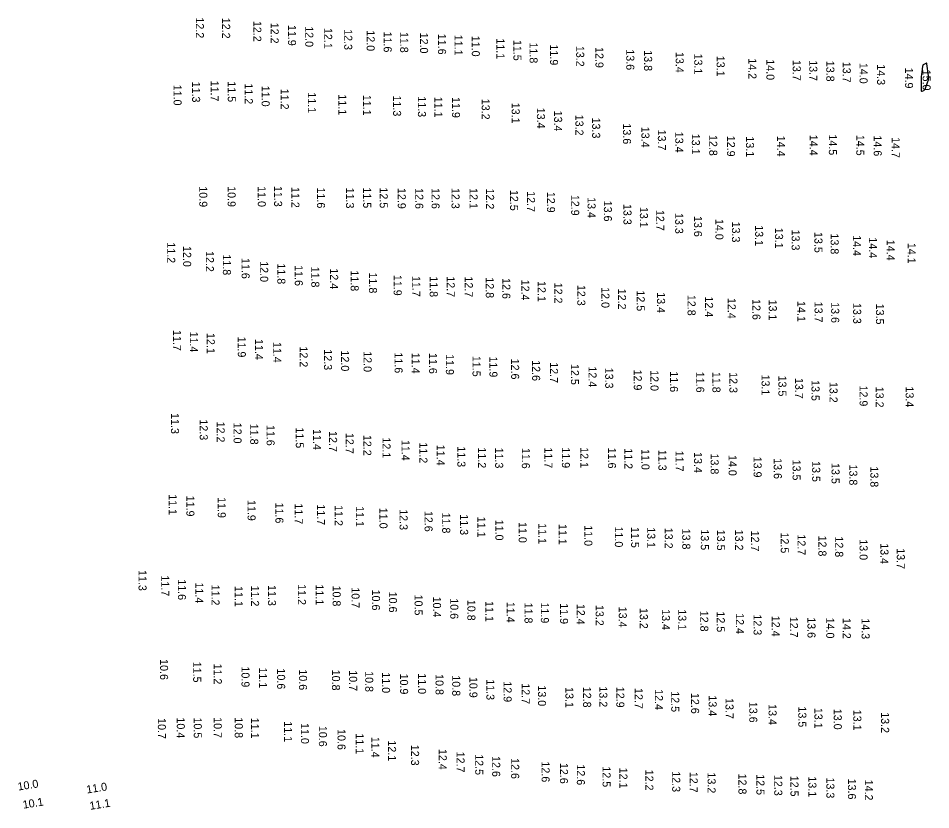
# Model space of a CAD drawing. Extents: x 988130 to 1132882, y 654656 to 841453.
# Drawn here: x 1109509 to 1110079, y 666996 to 667490 of the extents above; entities that cross this region are included whole.
import ezdxf

# ---------------------------------------------------------------- set-up
doc = ezdxf.new("R2010")
doc.units = 0
doc.layers.add('V-TOPO-MAJR', color=7, linetype='Continuous')
doc.layers.add('V-TOPO-SOUN', color=7, linetype='Continuous')

msp = doc.modelspace()

# ---------------------------------------------------------------- linework, layer by layer
at = {"layer": 'V-TOPO-MAJR'}
msp.add_lwpolyline([(1110074.14, 667460.68), (1110074, 667460.39), (1110073.92, 667460.05), (1110073.2, 667454.82), (1110073.08, 667453.83), (1110073, 667452.84), (1110072.96, 667451.84), (1110072.95, 667450.84), (1110073.03, 667445.03), (1110073.07, 667444.78), (1110073.18, 667444.63), (1110073.35, 667444.59), (1110073.6, 667444.64), (1110074.7, 667445.05), (1110074.96, 667445.17), (1110075.17, 667445.34), (1110075.34, 667445.55), (1110075.47, 667445.81), (1110077.25, 667450.52), (1110077.52, 667451.41), (1110077.68, 667452.31), (1110077.72, 667453.22), (1110077.64, 667454.14), (1110076.59, 667461.56), (1110076.5, 667461.85), (1110076.36, 667462.01), (1110076.14, 667462.02), (1110075.87, 667461.9), (1110074.63, 667461.15), (1110074.36, 667460.94)], close=True, dxfattribs=at)

# ---------------------------------------------------------------- texts
at = {"layer": 'V-TOPO-SOUN'}
for s, rotation, p in [('12.2 ', 270, (1109620.13, 667490.59)), ('12.2 ', 270, (1109636.53, 667490.38)), ('12.2 ', 270, (1109656, 667488.42)), ('12.2 ', 270, (1109666.82, 667487.29)), ('11.9 ', 270, (1109677.64, 667485.91)), ('12.0 ', 270, (1109688.43, 667485.1)), ('12.1 ', 270, (1109700.23, 667484.03)), ('12.3 ', 270, (1109712.76, 667483.26)), ('12.0 ', 270, (1109726.78, 667482.55)), ('11.6 ', 270, (1109737.41, 667481.77)), ('11.8 ', 270, (1109747.69, 667481.55)), ('12.0 ', 270, (1109760.1, 667481.1)), ('11.6 ', 270, (1109771.35, 667480.38)), ('11.1 ', 270, (1109781.64, 667479.74)), ('11.0 ', 270, (1109792.41, 667479.14)), ('11.1 ', 270, (1109807.84, 667477.57)), ('11.5 ', 270, (1109818.44, 667476.56)), ('11.8 ', 270, (1109828.52, 667474.94)), ('11.9 ', 270, (1109841.27, 667473.7)), ('13.2 ', 270, (1109857.61, 667472.84)), ('12.9 ', 270, (1109869.64, 667472.08)), ('13.6 ', 270, (1109888.89, 667470.68)), ('13.8 ', 270, (1109900.03, 667470.08)), ('13.4 ', 270, (1109919.74, 667469.04)), ('13.1 ', 270, (1109931.35, 667468.03)), ('13.1 ', 270, (1109945.32, 667466.66)), ('14.2 ', 270, (1109965.17, 667465.09)), ('14.0 ', 270, (1109976.38, 667464.46)), ('13.7 ', 270, (1109992.84, 667464.06)), ('13.7 ', 270, (1110003.17, 667463.88)), ('13.8 ', 270, (1110013.82, 667463.51)), ('13.7 ', 270, (1110024.07, 667462.89)), ('14.0 ', 270, (1110034.57, 667462.22)), ('14.3 ', 270, (1110045.51, 667461.35)), ('14.9 ', 270, (1110062.96, 667459.24)), ('15.0 ', 270, (1110073.94, 667457.97)), ('11.7 ', 270, (1109629.35, 667451.14)), ('11.0 ', 270, (1109606.2, 667448.58)), ('11.3 ', 270, (1109617.78, 667450.49)), ('11.5 ', 270, (1109640.04, 667450.68)), ('11.2 ', 270, (1109650.68, 667449.39)), ('11.0 ', 270, (1109661.18, 667447.9)), ('11.2 ', 270, (1109673.16, 667446.07)), ('11.1 ', 270, (1109690.07, 667443.85)), ('11.1 ', 270, (1109709.13, 667442.57)), ('11.1 ', 270, (1109724.52, 667442.25)), ('11.3 ', 270, (1109743.28, 667441.83)), ('11.3 ', 270, (1109758.78, 667441.33)), ('11.1 ', 270, (1109769.06, 667441.05)), ('11.9 ', 270, (1109780.05, 667440.84)), ('13.2 ', 270, (1109798.61, 667439.8)), ('13.1 ', 270, (1109817.35, 667437.34)), ('13.4 ', 270, (1109833.09, 667434.22)), ('13.4 ', 270, (1109843.84, 667432.38)), ('13.2 ', 270, (1109857.14, 667429.84)), ('13.3 ', 270, (1109867.58, 667428.05)), ('13.6 ', 270, (1109886.86, 667424.4)), ('13.4 ', 270, (1109898.34, 667422.35)), ('13.7 ', 270, (1109908.63, 667420.55)), ('13.4 ', 270, (1109919.48, 667419.17)), ('13.1 ', 270, (1109929.83, 667417.95)), ('12.8 ', 270, (1109940.7, 667417.18)), ('12.9 ', 270, (1109951.8, 667416.7)), ('14.4 ', 270, (1109983.08, 667416.71)), ('14.4 ', 270, (1110003.39, 667417.29)), ('14.5 ', 270, (1110015.4, 667417.52)), ('14.5 ', 270, (1110032.53, 667417.27)), ('14.6 ', 270, (1110043.41, 667416.89)), ('13.1 ', 270, (1109963.66, 667416.33)), ('14.7 ', 270, (1110054.7, 667415.82)), ('10.9 ', 270, (1109622.24, 667385.12)), ('10.9 ', 270, (1109639.95, 667385.22)), ('11.0 ', 270, (1109658.77, 667385.21)), ('11.3 ', 270, (1109668.97, 667385.37)), ('11.2 ', 270, (1109679.77, 667384.69)), ('11.6 ', 270, (1109695.76, 667384.37)), ('11.3 ', 270, (1109713.87, 667384.32)), ('11.5 ', 270, (1109724.58, 667384.43)), ('12.5 ', 270, (1109734.93, 667384.4)), ('12.9 ', 270, (1109746.19, 667384.08)), ('12.6 ', 270, (1109757.12, 667383.99)), ('12.6 ', 270, (1109767.32, 667384.02)), ('12.3 ', 270, (1109779.77, 667384.1)), ('12.1 ', 270, (1109791.05, 667384.01)), ('12.2 ', 270, (1109801.35, 667383.76)), ('12.5 ', 270, (1109816.35, 667382.87)), ('12.7 ', 270, (1109826.91, 667382.07)), ('12.9 ', 270, (1109839.37, 667381.68)), ('12.9 ', 270, (1109854.49, 667379.81)), ('13.4 ', 270, (1109864.72, 667378.35)), ('13.6 ', 270, (1109874.91, 667376.15)), ('13.3 ', 270, (1109887.14, 667374.09)), ('13.1 ', 270, (1109897.39, 667372.28)), ('12.7 ', 270, (1109907.57, 667370.36)), ('13.3 ', 270, (1109919.43, 667368.45)), ('13.6 ', 270, (1109931.19, 667366.59)), ('14.0 ', 270, (1109944.55, 667364.75)), ('13.3 ', 270, (1109954.89, 667363.09)), ('13.1 ', 270, (1109969.36, 667360.82)), ('13.1 ', 270, (1109981.8, 667359.25)), ('13.3 ', 270, (1109992.16, 667358.1)), ('13.5 ', 270, (1110006.38, 667356.6)), ('13.8 ', 270, (1110016.52, 667355.67)), ('14.4 ', 270, (1110030.43, 667354.58)), ('11.2 ', 270, (1109602.21, 667350.13)), ('14.4 ', 270, (1110040.43, 667353.26)), ('14.4 ', 270, (1110051.51, 667351.77)), ('14.1 ', 270, (1110064.6, 667349.82)), ('12.0 ', 270, (1109612.18, 667347.83)), ('12.2 ', 270, (1109626.35, 667344.7)), ('11.8 ', 270, (1109636.99, 667342.6)), ('11.6 ', 270, (1109648.67, 667340.37)), ('12.0 ', 270, (1109660.28, 667338.34)), ('11.8 ', 270, (1109671.01, 667336.98)), ('11.6 ', 270, (1109681.88, 667335.87)), ('11.8 ', 270, (1109692.19, 667334.98)), ('12.4 ', 270, (1109703.96, 667333.87)), ('11.8 ', 270, (1109716.78, 667332.61)), ('11.8 ', 270, (1109728.23, 667331.28)), ('11.9 ', 270, (1109743.63, 667329.82)), ('11.7 ', 270, (1109755.24, 667329.17)), ('11.8 ', 270, (1109766.14, 667328.93)), ('12.7 ', 270, (1109776.76, 667328.93)), ('12.7 ', 270, (1109788.06, 667328.82)), ('12.8 ', 270, (1109801.17, 667328.28)), ('12.6 ', 270, (1109811.5, 667327.79)), ('12.4 ', 270, (1109823.35, 667326.83)), ('12.1 ', 270, (1109833.61, 667325.97)), ('12.2 ', 270, (1109843.94, 667324.96)), ('12.3 ', 270, (1109858.32, 667323.56)), ('12.0 ', 270, (1109873.36, 667322.13)), ('12.2 ', 270, (1109883.73, 667321.19)), ('12.5 ', 270, (1109895.42, 667320.09)), ('13.4 ', 270, (1109908.12, 667318.98)), ('12.8 ', 270, (1109927.15, 667317.33)), ('12.4 ', 270, (1109938.08, 667316.32)), ('12.4 ', 270, (1109952.22, 667315.41)), ('12.6 ', 270, (1109967.68, 667314.7)), ('13.1 ', 270, (1109977.89, 667314.39)), ('14.1 ', 270, (1109995.68, 667313.5)), ('13.7 ', 270, (1110006.47, 667313.08)), ('13.6 ', 270, (1110016.86, 667312.77)), ('13.3 ', 270, (1110030.57, 667312.26)), ('13.5 ', 270, (1110044.81, 667311.85)), ('11.7 ', 270, (1109605.9, 667295.41)), ('11.4 ', 270, (1109616.37, 667294.41)), ('12.1 ', 270, (1109626.92, 667293.52)), ('11.9 ', 270, (1109646.31, 667291.28)), ('11.4 ', 270, (1109657.04, 667289.77)), ('11.4 ', 270, (1109668.39, 667287.94)), ('12.2 ', 270, (1109684.92, 667285.13)), ('12.3 ', 270, (1109700.13, 667283.33)), ('12.0 ', 270, (1109710.8, 667282.6)), ('12.0 ', 270, (1109724.86, 667282.13)), ('11.6 ', 270, (1109744.22, 667281.37)), ('11.4 ', 270, (1109754.93, 667281.18)), ('11.6 ', 270, (1109765.72, 667281.02)), ('11.9 ', 270, (1109776.23, 667280.3)), ('11.5 ', 270, (1109792.88, 667279.24)), ('11.9 ', 270, (1109803.42, 667278.83)), ('12.6 ', 270, (1109816.99, 667277.49)), ('12.6 ', 270, (1109830.1, 667276.52)), ('12.7 ', 270, (1109841.27, 667275.24)), ('12.5 ', 270, (1109854.33, 667274.14)), ('12.4 ', 270, (1109865.32, 667272.66)), ('13.3 ', 270, (1109875.73, 667271.84)), ('12.9 ', 270, (1109893.56, 667270.67)), ('12.0 ', 270, (1109904.01, 667270.29)), ('11.6 ', 270, (1109916.18, 667269.58)), ('11.6 ', 270, (1109932.56, 667269.28)), ('11.8 ', 270, (1109942.7, 667269.24)), ('12.3 ', 270, (1109953.29, 667269.06)), ('13.1 ', 270, (1109973.39, 667267.56)), ('13.5 ', 270, (1109983.87, 667266.93)), ('13.7 ', 270, (1109994.34, 667265.48)), ('13.5 ', 270, (1110004.55, 667264.09)), ('13.2 ', 270, (1110015.8, 667262.99)), ('12.9 ', 270, (1110034.57, 667260.71)), ('13.2 ', 270, (1110044.62, 667259.99)), ('13.4 ', 270, (1110063.34, 667260.12)), ('11.3 ', 270, (1109604.59, 667243.47)), ('12.3 ', 270, (1109622.53, 667239.55)), ('12.2 ', 270, (1109633.11, 667238.18)), ('12.0 ', 270, (1109643.64, 667237.5)), ('11.8 ', 270, (1109654.07, 667236.83)), ('11.6 ', 270, (1109664.29, 667236.1)), ('11.5 ', 270, (1109682.53, 667234.53)), ('11.4 ', 270, (1109693.33, 667233.51)), ('12.7 ', 270, (1109703.3, 667232.26)), ('12.7 ', 270, (1109713.66, 667231.1)), ('12.2 ', 270, (1109724.71, 667229.87)), ('12.1 ', 270, (1109736.66, 667228.3)), ('11.4 ', 270, (1109748.58, 667226.75)), ('11.2 ', 270, (1109759.72, 667225.17)), ('11.4 ', 270, (1109770.55, 667223.74)), ('11.3 ', 270, (1109783.43, 667222.73)), ('11.2 ', 270, (1109796.29, 667222.07)), ('11.3 ', 270, (1109807.01, 667221.97)), ('11.6 ', 270, (1109823.68, 667221.77)), ('11.7 ', 270, (1109837.77, 667222.03)), ('11.9 ', 270, (1109848.68, 667222.14)), ('12.1 ', 270, (1109860.19, 667222.19)), ('11.6 ', 270, (1109877.47, 667221.89)), ('11.2 ', 270, (1109887.76, 667221.51)), ('11.0 ', 270, (1109898.37, 667221.04)), ('11.3 ', 270, (1109909, 667220.56)), ('11.7 ', 270, (1109919.63, 667220)), ('13.4 ', 270, (1109931.2, 667219.16)), ('13.8 ', 270, (1109941.56, 667218.25)), ('14.0 ', 270, (1109952.79, 667217.32)), ('13.9 ', 270, (1109968.4, 667216.28)), ('13.6 ', 270, (1109981, 667215.34)), ('13.5 ', 270, (1109992.74, 667214.44)), ('13.5 ', 270, (1110004.99, 667213.5)), ('13.5 ', 270, (1110017.07, 667212.31)), ('13.8 ', 270, (1110028.16, 667211.38)), ('13.8 ', 270, (1110041.32, 667210.18)), ('11.1 ', 270, (1109603.22, 667192.82)), ('11.9 ', 270, (1109614.2, 667191.93)), ('11.9 ', 270, (1109633.79, 667190.98)), ('11.9 ', 270, (1109652.41, 667189.24)), ('11.6 ', 270, (1109669.77, 667187.63)), ('11.7 ', 270, (1109681.9, 667187.06)), ('11.7 ', 270, (1109695.76, 667186.49)), ('11.2 ', 270, (1109706.85, 667186)), ('11.1 ', 270, (1109720.06, 667185.36)), ('11.0 ', 270, (1109734.78, 667184.34)), ('12.3 ', 270, (1109747.33, 667183.45)), ('12.6 ', 270, (1109762.94, 667182.4)), ('11.8 ', 270, (1109773.93, 667181.37)), ('11.3 ', 270, (1109785.13, 667180.31)), ('11.1 ', 270, (1109795.95, 667178.81)), ('11.0 ', 270, (1109807.17, 667176.91)), ('11.0 ', 270, (1109821.71, 667175.44)), ('11.1 ', 270, (1109833.95, 667174.73)), ('11.1 ', 270, (1109846.72, 667174.28)), ('11.0 ', 270, (1109862.7, 667173.47)), ('11.0 ', 270, (1109881.77, 667172.66)), ('11.5 ', 270, (1109891.93, 667172.35)), ('13.1 ', 270, (1109901.96, 667172.2)), ('13.2 ', 270, (1109912.92, 667171.88)), ('13.8 ', 270, (1109923.85, 667171.34)), ('13.5 ', 270, (1109935.46, 667170.88)), ('13.5 ', 270, (1109945.57, 667170.63)), ('13.2 ', 270, (1109956.87, 667170.69)), ('12.7 ', 270, (1109966.86, 667170.07)), ('12.5 ', 270, (1109985.36, 667168.93)), ('12.7 ', 270, (1109995.81, 667167.74)), ('12.8 ', 270, (1110008.88, 667167.01)), ('12.8 ', 270, (1110019.33, 667166.47)), ('13.0 ', 270, (1110034.57, 667164.67)), ('13.4 ', 270, (1110047.61, 667162.23)), ('13.7 ', 270, (1110057.83, 667159.08)), ('11.3 ', 270, (1109584.32, 667145.48)), ('11.7 ', 270, (1109598.47, 667142.1)), ('11.6 ', 270, (1109608.93, 667139.72)), ('11.4 ', 270, (1109619.8, 667137.69)), ('11.2 ', 270, (1109629.89, 667136.35)), ('11.1 ', 270, (1109644.35, 667135.5)), ('11.2 ', 270, (1109654.59, 667135.79)), ('11.3 ', 270, (1109665.14, 667136.1)), ('11.2 ', 270, (1109683.85, 667136.64)), ('11.1 ', 270, (1109694.9, 667136.5)), ('10.8 ', 270, (1109705.54, 667135.79)), ('10.7 ', 270, (1109717.33, 667134.67)), ('10.6 ', 270, (1109730.1, 667133.24)), ('10.6 ', 270, (1109740.68, 667131.96)), ('10.5 ', 270, (1109756.7, 667130.12)), ('10.4 ', 270, (1109768.18, 667128.87)), ('10.6 ', 270, (1109778.98, 667127.83)), ('10.8 ', 270, (1109789.68, 667126.88)), ('11.1 ', 270, (1109800.97, 667126.12)), ('11.4 ', 270, (1109814.17, 667125.63)), ('11.8 ', 270, (1109825.34, 667125.13)), ('11.9 ', 270, (1109835.55, 667125.21)), ('11.9 ', 270, (1109847.53, 667124.74)), ('12.4 ', 270, (1109858, 667124.33)), ('13.2 ', 270, (1109869.76, 667123.67)), ('13.4 ', 270, (1109884.2, 667122.59)), ('13.2 ', 270, (1109897.34, 667121.77)), ('13.4 ', 270, (1109911.16, 667121.02)), ('13.1 ', 270, (1109921.35, 667120.96)), ('12.8 ', 270, (1109935.1, 667120.06)), ('12.5 ', 270, (1109945.42, 667119.61)), ('12.4 ', 270, (1109957.33, 667118.55)), ('12.3 ', 270, (1109968.39, 667117.77)), ('12.4 ', 270, (1109979.77, 667116.93)), ('12.7 ', 270, (1109991.08, 667116.28)), ('13.6 ', 270, (1110002.05, 667116)), ('14.0 ', 270, (1110013.74, 667115.77)), ('14.2 ', 270, (1110024.09, 667115.55)), ('14.3 ', 270, (1110035.83, 667115.31)), ('10.6 ', 270, (1109597.76, 667089.84)), ('11.5 ', 270, (1109618.43, 667088.22)), ('11.2 ', 270, (1109631.31, 667087.08)), ('10.9 ', 270, (1109648.61, 667085.25)), ('11.1 ', 270, (1109659.55, 667084.6)), ('10.6 ', 270, (1109670.87, 667084)), ('10.6 ', 270, (1109684.54, 667083.44)), ('10.8 ', 270, (1109705.1, 667083.24)), ('10.7 ', 270, (1109715.84, 667082.89)), ('10.8 ', 270, (1109725.88, 667082.32)), ('11.0 ', 270, (1109736.37, 667081.61)), ('10.9 ', 270, (1109747.65, 667080.82)), ('11.0 ', 270, (1109758.87, 667081)), ('10.8 ', 270, (1109769.78, 667080.46)), ('10.8 ', 270, (1109780.19, 667079.72)), ('10.9 ', 270, (1109790.93, 667078.72)), ('11.3 ', 270, (1109801.54, 667077.28)), ('12.9 ', 270, (1109812.29, 667075.98)), ('12.7 ', 270, (1109823.58, 667074.77)), ('13.0 ', 270, (1109833.78, 667073.45)), ('13.1 ', 270, (1109850.9, 667072.35)), ('12.8 ', 270, (1109861.95, 667072.58)), ('13.2 ', 270, (1109872.04, 667072.82)), ('12.9 ', 270, (1109882.67, 667072.55)), ('12.7 ', 270, (1109894.16, 667071.8)), ('12.4 ', 270, (1109906.77, 667071.07)), ('12.5 ', 270, (1109916.97, 667069.77)), ('12.6 ', 270, (1109929.36, 667068.72)), ('13.4 ', 270, (1109940.32, 667067.21)), ('13.7 ', 270, (1109950.86, 667065.53)), ('13.6 ', 270, (1109965.7, 667063.18)), ('13.4 ', 270, (1109977.75, 667061.73)), ('13.5 ', 270, (1109996.33, 667060.27)), ('13.1 ', 270, (1110006.4, 667059.43)), ('13.0 ', 270, (1110018.45, 667058.81)), ('13.1 ', 270, (1110030.69, 667058.21)), ('10.7 ', 270, (1109596.4, 667052.99)), ('10.4 ', 270, (1109608.2, 667053.41)), ('10.5 ', 270, (1109618.81, 667053.39)), ('10.7 ', 270, (1109631.29, 667053.58)), ('10.8 ', 270, (1109644.42, 667053.51)), ('11.1 ', 270, (1109654.55, 667053.19)), ('13.2 ', 270, (1110048.03, 667056.68)), ('11.1 ', 270, (1109675.15, 667051.03)), ('11.0 ', 270, (1109685.73, 667049.88)), ('10.6 ', 270, (1109696.94, 667048.16)), ('10.6 ', 270, (1109708.57, 667046.15)), ('11.1 ', 270, (1109719.94, 667043.51)), ('11.4 ', 270, (1109729.74, 667041.31)), ('12.1 ', 270, (1109740.13, 667039.08)), ('12.3 ', 270, (1109754.5, 667036.35)), ('12.4 ', 270, (1109771.78, 667033.72)), ('12.7 ', 270, (1109782.91, 667032.07)), ('12.5 ', 270, (1109794.58, 667030.45)), ('12.6 ', 270, (1109805.14, 667029.3)), ('12.6 ', 270, (1109817.01, 667028.01)), ('12.6 ', 270, (1109836.02, 667025.92)), ('12.6 ', 270, (1109847.48, 667025.01)), ('12.6 ', 270, (1109858.02, 667024.1)), ('12.5 ', 270, (1109874.09, 667022.87)), ('12.1 ', 270, (1109884.6, 667022.05)), ('12.2 ', 270, (1109900.81, 667020.8)), ('12.3 ', 270, (1109917.57, 667019.82)), ('12.7 ', 270, (1109928.48, 667019.43)), ('13.2 ', 270, (1109939.67, 667019.05)), ('12.8 ', 270, (1109958.95, 667018.36)), ('12.5 ', 270, (1109970.18, 667017.96)), ('10.0 ', 9.0039, (1109509.22, 667007.73)), ('11.0 ', 9.0039, (1109552.14, 667005.89)), ('12.3 ', 270, (1109981.3, 667017.51)), ('12.5 ', 270, (1109991.43, 667017.02)), ('13.1 ', 270, (1110002.61, 667016.61)), ('13.3 ', 270, (1110013.85, 667015.91)), ('13.6 ', 270, (1110027.32, 667015.22)), ('14.2 ', 270, (1110037.88, 667014.57)), ('10.1 ', 9.0039, (1109512.41, 666996.41)), ('11.1 ', 9.0039, (1109554.14, 666995.68))]:
    msp.add_text(s, height=5, rotation=rotation, dxfattribs=at).set_placement(p)

doc.saveas('drawing.dxf')
